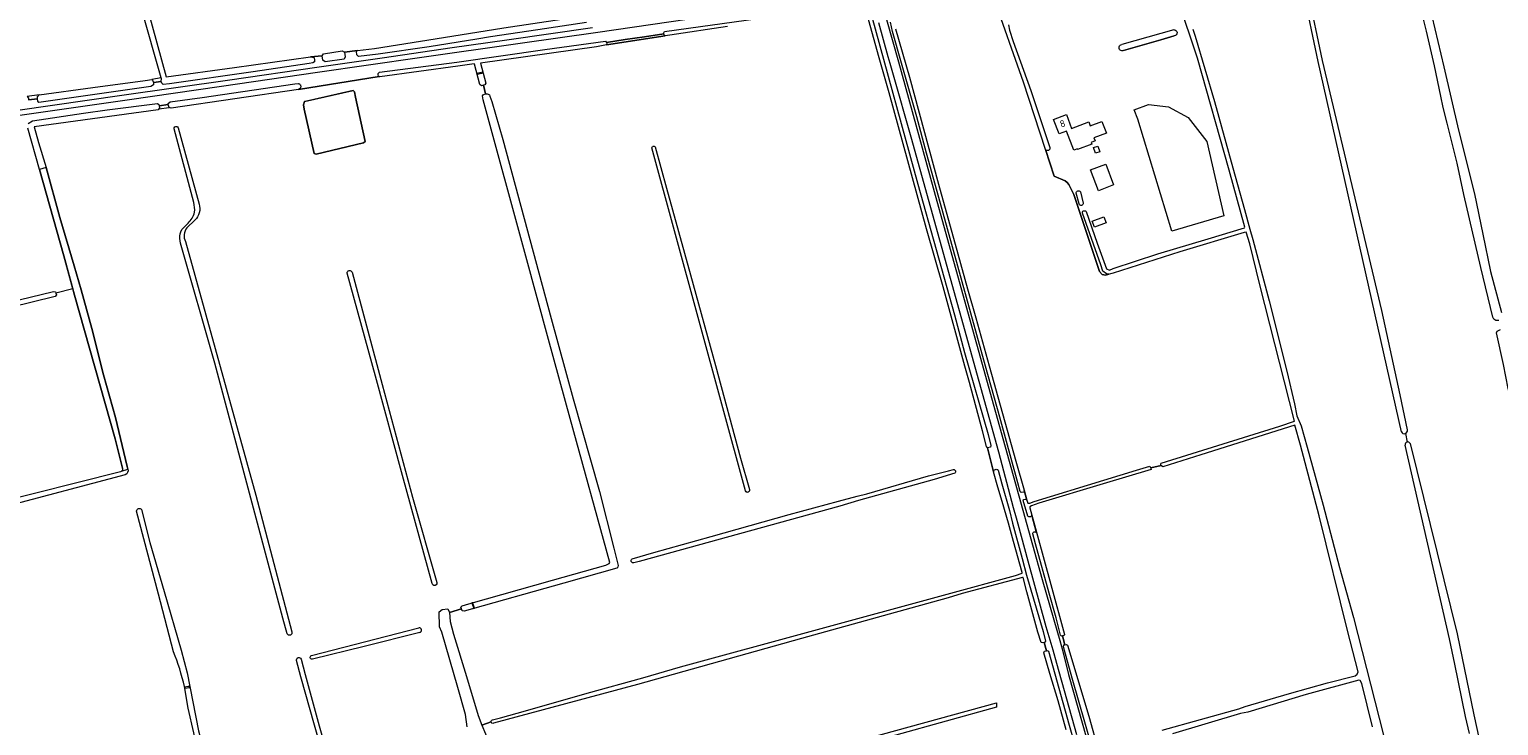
# Model space of a CAD drawing. Header units: metres. Extents: x 209813 to 223847, y 571801 to 587119.
# Tile 479 of 656: x 215632 to 216462, y 580041 to 580434. Entities that reach past the tile are written whole.
import ezdxf
from ezdxf.enums import TextEntityAlignment as Align

# ---------------------------------------------------------------- set-up
doc = ezdxf.new("R2010")
doc.units = ezdxf.units.M
for name, color, linetype, lineweight in [('B-RO-GK-BESCHOEIING-G', 8, 'GK-BESCHOEIING', 0), ('B-RO-GR-BOUWLAND-GV', 8, 'Continuous', 0), ('B-RO-GR-GRAS-GV', 8, 'Continuous', 0), ('B-RO-KW-KUNSTWERK_STUW-GV', 8, 'Continuous', 0), ('B-RO-OG-BEBOUWING-T18', 8, 'Continuous', 0), ('B-RO-OG-TERREIN_ERF-GV', 8, 'Continuous', 0), ('B-RO-OG-WATER_GREPPEL-GV', 8, 'Continuous', 0), ('B-RO-OG-WEG-GV', 8, 'Continuous', 0), ('B-RO-VH-ONVERHARD-GV', 8, 'Continuous', 0)]:
    doc.layers.add(name, color=color, linetype=linetype, lineweight=lineweight)
doc.styles.add('NLCS-ISO-M200-T18', font='txt', dxfattribs={"height": 0.36})
doc.linetypes.add('GK-BESCHOEIING', pattern='A,30,-5,[1,NLCS.shx,S=1,R=0,X=0,Y=0],-5', length=40)

msp = doc.modelspace()

# ---------------------------------------------------------------- linework, layer by layer
at = {"layer": 'B-RO-GK-BESCHOEIING-G', "flags": 128}
for points in [[(216265.336, 580186.388), (216265.066, 580186.781)], [(216265.409, 580186.182), (216265.336, 580186.388)], [(216271.186, 580187.813), (216271.314, 580187.482)]]:
    msp.add_lwpolyline(points, dxfattribs=at)
at = {"layer": 'B-RO-GR-BOUWLAND-GV', "flags": 128}
for points in [[(216464.674, 580552.818), (216448.945, 580545.591), (216412.135, 580527.047), (216410.841, 580526.912), (216409.923, 580528.074), (216405.406, 580525.871), (216403.727, 580525.286), (216404.249, 580524.844), (216405.523, 580523.269), (216411.64, 580498.352), (216413.569, 580489.41), (216417.234, 580471.599), (216420.452, 580457.918), (216422.448, 580448.692), (216430.932, 580412.941), (216439.256, 580377.122), (216448.214, 580341.112), (216452.981, 580318.375), (216457.312, 580297.297), (216463.447, 580274.137)], [(216461.894, 580269.674), (216461.471, 580269.587), (216460.186, 580269.543), (216459.158, 580270.315), (216458.487, 580271.577), (216451.728, 580299.571), (216442.218, 580340.765), (216438.328, 580358.475), (216432.857, 580380.978), (216430.589, 580389.889), (216429.182, 580396.224), (216425.694, 580413.408), (216421.1, 580433.013), (216413.812, 580462.46)], [(216121.119, 580434.377), (216129.004, 580407.035), (216145.424, 580346.626), (216156.422, 580307.32), (216161.86, 580287.537), (216166.508, 580271.125), (216174.136, 580244.03), (216189.205, 580190.214), (216193.906, 580173.794), (216195.238, 580168.159), (216195.912, 580166.379), (216196.992, 580166.494), (216199.532, 580167.393), (216238.919, 580179.472), (216257.348, 580185.152), (216264.792, 580187.306), (216265.066, 580186.781), (216265.336, 580186.388), (216271.186, 580187.813), (216271.072, 580188.106), (216270.961, 580188.741), (216271.158, 580188.984), (216338.316, 580209.977), (216346.497, 580212.828), (216327.032, 580289.778), (216321.328, 580312.809), (216319.163, 580319.42), (216318.114, 580319.319), (216281.807, 580308.464), (216244.036, 580296.279), (216239.812, 580295.274), (216237.907, 580295.671), (216236.319, 580297.338), (216221.794, 580340.835), (216219.136, 580346.37), (216218.169, 580347.524), (216216.954, 580348.459), (216210.734, 580351.089), (216205.852, 580366.193), (216193.503, 580404.249), (216176.261, 580452.98)], [(216406.961, 580206.802), (216359.828, 580415.865), (216351.463, 580456.364)], [(216354.132, 580454.965), (216362.115, 580416.464), (216395.613, 580275.221), (216406.039, 580227.67), (216410.263, 580207.822)], [(216026.304, 580435.676), (215993.729, 580430.755), (215991, 580430.438), (215957.933, 580425.252), (215952.231, 580424.205), (215886.74, 580414.89), (215889.76, 580403.607), (215889.189, 580402.728), (215888.368, 580402.477), (215889.481, 580397.578), (215890.575, 580397.679), (215891.104, 580397.414), (215891.739, 580397.097), (215892.057, 580396.356), (215893.062, 580393.34), (215899.253, 580371.803), (215926.611, 580270.784), (215939.047, 580225.435), (215953.864, 580173.047), (215962.013, 580141.085), (215964.413, 580131.257), (215964.348, 580130.579), (215964.29, 580130.418), (215964.128, 580130.116), (215964.026, 580129.979), (215963.711, 580129.674), (215933.754, 580121.314), (215877.414, 580105.397), (215876.339, 580105.631), (215875.977, 580106.717), (215869.21, 580104.741), (215869.637, 580099.582), (215871.523, 580092.401), (215878.778, 580068.626), (215885.345, 580046.536), (215887.561, 580041.129), (215892.716, 580042.989)], [(216117.562, 580398.173), (216111.921, 580417.893), (216105.889, 580439.64)], [(216289.012, 580434.19), (216290.354, 580430.095), (216301.323, 580393.307), (216311.711, 580355.774), (216318.375, 580332.325), (216321.266, 580321.097), (216322.995, 580315.284), (216332.171, 580280.738), (216342.176, 580241.058), (216346.556, 580222.533), (216347.783, 580215.77), (216350.303, 580210.093), (216353.771, 580197.998), (216362.716, 580165.275), (216372.027, 580130.163), (216379.802, 580101.941), (216396.728, 580035.439)], [(215893.562, 580044.154), (215898.063, 580045.286), (215912.218, 580049.123), (215946.949, 580059.235), (215978.496, 580067.776), (215999.63, 580073.968), (216150.253, 580115.068), (216188.964, 580125.669), (216192.616, 580126.889), (216192.776, 580127.216), (216187.781, 580144.799), (216184.992, 580155.076), (216181.416, 580167.484), (216178.928, 580175.402), (216176.499, 580184.14), (216173.143, 580197.722), (216172.545, 580198.548), (216170.277, 580207.347), (216162.909, 580234.535), (216160.248, 580243.796), (216148.015, 580288.711), (216138.663, 580321.321), (216117.562, 580398.173)], [(216036.371, 580173.353), (215983.532, 580367.17), (215983.692, 580367.538), (215983.868, 580367.791), (215984.024, 580367.925), (215984.3, 580368.061), (215984.603, 580368.111), (215984.908, 580368.068), (215985.187, 580367.937), (215985.429, 580367.73), (215991.725, 580344.398), (216005.351, 580295.318), (216019.374, 580244.253), (216033.661, 580191.866), (216038.68, 580174.16)], [(216514.292, 580028.897), (216510.003, 580044.691), (216505.224, 580065.486), (216500.253, 580087.712), (216498.259, 580096.771), (216489.074, 580136.035), (216484.209, 580156.033), (216480.798, 580172.071), (216472.205, 580211.547), (216467.287, 580231.301), (216464.641, 580244.697), (216460.54, 580262.616), (216461.081, 580263.506), (216462.862, 580264.613)], [(216409.166, 580205.79), (216410.246, 580200.991)], [(216411.833, 580200.076), (216438.388, 580092.724), (216447.917, 580046.952), (216453.839, 580019.483)], [(216445.375, 580036.47), (216443.146, 580046.052), (216437.105, 580075.544), (216434.072, 580089.872), (216409.017, 580199.282)]]:
    msp.add_lwpolyline(points, dxfattribs=at)
msp.add_lwpolyline([(216139.698, 580181.931), (216151.065, 580184.794), (216153.863, 580185.557), (216154.202, 580185.443), (216154.44, 580185.319), (216154.648, 580185.15), (216154.818, 580184.942), (216154.943, 580184.704), (216155.016, 580184.446), (216155.036, 580184.178), (216155.001, 580183.912), (216154.913, 580183.658), (216154.724, 580183.35), (216143.057, 580179.89), (216100.211, 580167.973), (216089.682, 580164.849), (215976.419, 580133.486), (215973.288, 580132.714), (215972.911, 580132.718), (215972.551, 580132.835), (215972.244, 580133.054), (215972.016, 580133.356), (215971.919, 580133.589), (215971.866, 580133.963), (215971.895, 580134.214), (215972.03, 580134.566), (215972.177, 580134.772), (215972.467, 580135.014), (215984.583, 580138.6), (216017.029, 580147.668), (216061.081, 580160.151), (216088.979, 580167.558), (216099.566, 580170.437), (216104.922, 580171.803)], close=True, dxfattribs=at)
at = {"layer": 'B-RO-GR-BOUWLAND-GV'}
for points in [[(216038.68, 580174.16, -1.0017789), (216036.371, 580173.353)], [(215892.716, 580042.989, -0.4086232), (215893.562, 580044.154)]]:
    msp.add_lwpolyline(points, format="xyb", dxfattribs=at)
for centre, radius, start, end in [((216408.579, 580207.42), 1.733, 200.907203, 12.422567), ((216410.464, 580199.535), 1.472, 21.551298, 189.076072)]:
    msp.add_arc(centre, radius, start, end, dxfattribs=at)
at = {"layer": 'B-RO-GR-GRAS-GV', "flags": 128}
for points in [[(215663.467, 580573.915), (215709.146, 580407.138), (215747.75, 580412.401), (215790.683, 580418.466), (215797.197, 580419.001), (215797.958, 580420.262), (215808.541, 580421.794), (215809.947, 580421.089), (215817.296, 580422.07), (215826.893, 580423.211), (215865.847, 580429.418), (215899.955, 580434.944), (215932.667, 580439.701), (215954.235, 580442.503)], [(215706.363, 580406.626), (215695.189, 580445.61), (215660.756, 580572.657)], [(215879.251, 580040.103), (215878.328, 580047.104), (215873.885, 580062.456), (215864.794, 580093.569), (215863.557, 580096.663), (215863.36, 580105.115), (215865.065, 580106.443), (215868.257, 580106.748), (215869.21, 580104.741), (215875.977, 580106.717), (215875.667, 580107.646), (215876.365, 580108.451), (215880.066, 580109.597), (215927.331, 580123.046), (215957.519, 580131.465), (215959.356, 580132.362), (215959.713, 580132.881), (215937.459, 580214.269), (215925.077, 580258.931), (215912.324, 580305.921), (215888.247, 580394.133), (215887.876, 580396.462), (215888.194, 580396.991), (215888.67, 580397.308), (215889.481, 580397.578), (215888.368, 580402.477), (215887.293, 580402.148), (215886.277, 580402.842), (215883.388, 580414.396), (215883.186, 580414.555), (215873.857, 580413.293), (215829.856, 580407.226), (215829.531, 580407.366), (215783.899, 580400.128)], [(215637.416, 580397.027), (215667.805, 580401.14), (215697.347, 580405.052), (215701.01, 580405.605)], [(215783.899, 580400.128), (215711.925, 580389.464), (215710.793, 580389.855)], [(215705.025, 580389.201), (215710.793, 580389.855), (215710.389, 580391.659), (215705.133, 580390.894), (215705.364, 580389.756)], [(215705.364, 580389.756), (215704.686, 580388.646), (215634.606, 580378.885), (215636.975, 580370.154), (215641.471, 580356.016), (215649.063, 580327.84), (215657.174, 580300.499), (215661.143, 580287.005), (215667.228, 580265.045), (215673.843, 580238.851), (215680.457, 580214.906), (215687.137, 580187.109), (215687.468, 580185.63)], [(215656.396, 580287.492), (215651.361, 580306.07), (215637.651, 580354.926), (215631.012, 580378.198)], [(215724.709, 580336.257), (215713.769, 580377.854)], [(215715.891, 580378.409), (215727.738, 580335.343)], [(215719.821, 580322.927), (215721.506, 580324.663)], [(215725.386, 580326.243), (215720.897, 580322.01)], [(215777.491, 580092.642), (215775.152, 580101.54), (215736.706, 580245.55), (215717.352, 580313.345)], [(215720.032, 580314.131), (215759.853, 580171.029), (215780.112, 580093.796)], [(215859.474, 580121.045), (215842.666, 580182.115), (215827.396, 580238.085), (215811.473, 580296.283)], [(215814.168, 580296.866), (215831.255, 580233.517), (215848.331, 580169.823), (215862.146, 580121.594)], [(215684.504, 580186.213), (215680.382, 580202.744), (215657.377, 580283.874), (215656.396, 580287.492), (215646.88, 580284.948), (215647.14, 580284.078), (215646.516, 580283.214), (215596.598, 580270.881), (215548.497, 580258.676), (215543.712, 580256.634), (215541.761, 580255.224), (215541.761, 580254.772), (215542.69, 580249.861), (215545.907, 580238.371), (215552.573, 580212.877), (215561.147, 580179.949), (215566.584, 580158.673), (215567.396, 580156.109), (215568.02, 580155.525), (215569.102, 580155.465), (215594.636, 580161.728), (215609.997, 580165.852), (215683.331, 580184.303)], [(215576.317, 580269.31), (215645.541, 580285.98), (215646.626, 580285.801), (215646.88, 580284.948)], [(216271.748, 580038.224), (216315.085, 580050.375), (216318.57, 580051.695), (216343.746, 580059), (216365.094, 580065.047), (216380.835, 580069.047), (216381.946, 580069.88), (216382.441, 580071.252), (216376.529, 580094.479), (216360.404, 580159.22), (216349.959, 580199.224), (216346.74, 580210.475), (216293.607, 580193.676), (216272.245, 580186.945), (216271.314, 580187.482), (216271.186, 580187.813), (216265.336, 580186.388), (216265.409, 580186.182), (216265.476, 580185.437), (216238.405, 580177.372), (216202.163, 580166.402), (216198.041, 580164.877), (216197.078, 580164.327), (216196.947, 580163.909), (216208.822, 580120.558), (216216.62, 580092.231), (216216.337, 580091.677), (216215.409, 580091.466), (216216.807, 580086.528), (216217.737, 580086.632), (216218.278, 580086.325), (216230.381, 580046.123), (216235.837, 580026.541)], [(215686.1, 580182.406), (215614.875, 580163.568)], [(215713.299, 580082.513), (215704.823, 580115.119), (215692.433, 580162.031)], [(215695.179, 580162.876), (215699.988, 580144.258), (215708.009, 580116.639), (215717.594, 580083.526)], [(216217.523, 580038.514), (216212.952, 580054.814), (216208.307, 580070.331), (216204.939, 580081.999), (216205.253, 580082.909), (216206.447, 580083.155), (216205.16, 580087.77), (216204.295, 580087.518), (216203.425, 580087.758), (216201.591, 580093.557), (216195.378, 580116.338), (216193.307, 580124.47), (216192.96, 580124.514), (216158.83, 580115.443), (216150.842, 580113.062), (216117.536, 580103.7), (216068.059, 580090.074), (215975.43, 580064.047), (215894.052, 580042.161)], [(215791.342, 580080.355), (215851.933, 580096.088)], [(215852.396, 580093.409), (215820.977, 580085.488), (215791.742, 580078.316)], [(215717.594, 580083.526), (215720.973, 580070.581), (215727.487, 580037.898), (215754.71, 579934.271), (215750.902, 579933.56), (215744.894, 579957.245), (215735.752, 579992.242), (215728.044, 580022.788), (215721.556, 580050.75), (215719.458, 580062.906)], [(215828.911, 579904.428), (215830.814, 579904.814), (215826.619, 579920.178), (215826.375, 579921.219), (215819.628, 579944.634), (215811.558, 579977.046), (215804.547, 580000.065), (215792.905, 580041.075), (215785.2, 580068.472), (215782.863, 580077.534)], [(215785.402, 580078.38), (215787.74, 580069.682), (215795.684, 580040.726), (215807.59, 579999.006), (215812.617, 579981.544), (215818.834, 579955.615), (215828.565, 579920.804), (215833.589, 579903.037), (215848.408, 579847.564)], [(216390.645, 580040.221), (216384.561, 580064.556), (216383.544, 580066.342), (216382.954, 580066.564), (216353.113, 580058.429), (216320.076, 580048.448), (216315.99, 580047.764), (216277.649, 580036.183)], [(215892.716, 580042.989), (215887.561, 580041.129), (215889.608, 580036.137), (215897.015, 580010.245), (215905.221, 579984.354), (215906.585, 579977.307), (215911.169, 579965.802), (215911.921, 579961.871), (215920.898, 579931.586), (215925.451, 579915.61)]]:
    msp.add_lwpolyline(points, dxfattribs=at)
for points in [[(215957.933, 580425.252), (215991, 580430.438), (215990.325, 580431.145), (215990.283, 580431.551), (215979.369, 580429.704), (215968.384, 580428.195), (215957.982, 580426.658), (215958.103, 580425.784)], [(215706.429, 580404.643), (215706.485, 580406.202), (215706.363, 580406.626), (215701.01, 580405.605), (215701.519, 580405.369), (215702.038, 580404.03)], [(215786.684, 580391.379), (215787.31, 580393.264), (215814.839, 580399.533), (215815.524, 580398.655), (215816.185, 580395.745), (215821.609, 580370.742), (215820.551, 580369.948), (215793.828, 580363.466), (215792.77, 580363.995), (215787.081, 580388.866)], [(215637.416, 580397.027), (215630.685, 580396.115), (215631.343, 580395.112), (215631.443, 580394.15), (215636.554, 580394.865), (215636.463, 580395.912)], [(216178.126, 580053.694), (216178.258, 580051.313), (216064.488, 580019.695), (215988.288, 579998.264), (215912.547, 579977.912), (215912.037, 579980.259), (215937.651, 579987.198), (215989.389, 580001.587), (216064.395, 580022.507)]]:
    msp.add_lwpolyline(points, close=True, dxfattribs=at)
at = {"layer": 'B-RO-GR-GRAS-GV'}
for points in [[(215713.769, 580377.854, -1.0357355), (215715.891, 580378.409)], [(215725.111, 580330.706, 0.1231623), (215724.709, 580336.257)], [(215727.738, 580335.343, -0.2870036), (215725.386, 580326.243)], [(215721.506, 580324.663, 0.1857668), (215725.111, 580330.706)], [(215717.352, 580313.345, -0.3142893), (215719.821, 580322.927)], [(215720.897, 580322.01, 0.2783657), (215720.032, 580314.131)], [(215811.473, 580296.283, -0.9345464), (215814.168, 580296.866)], [(215683.331, 580184.303, 0.0935582), (215683.853, 580184.5)], [(215684.55, 580186.018, 0.0302933), (215684.504, 580186.213)], [(215687.468, 580185.63, -0.3845192), (215686.1, 580182.406)], [(215692.433, 580162.031, -0.7027231), (215695.179, 580162.876)], [(215862.146, 580121.594, -1.0169709), (215859.474, 580121.045)], [(215780.112, 580093.796, -0.9570698), (215777.491, 580092.642)], [(215719.458, 580062.906, 0.0430322), (215713.299, 580082.513)], [(215782.863, 580077.534, -0.9969286), (215785.402, 580078.38)], [(215791.742, 580078.316, -0.9760254), (215791.342, 580080.355)], [(215894.052, 580042.161, -0.4642494), (215892.716, 580042.989)]]:
    msp.add_lwpolyline(points, format="xyb", dxfattribs=at)
msp.add_arc((215852.072, 580094.728), 1.358, 283.795136, 98.366236, dxfattribs=at)
at = {"layer": 'B-RO-KW-KUNSTWERK_STUW-GV', "flags": 128}
for points in [[(215887.451, 580409.312), (215888.213, 580409.475), (215888.106, 580409.881), (215884.698, 580409.155), (215884.801, 580408.744)], [(215882.576, 580109.483), (215882.32, 580110.238), (215881.799, 580110.09), (215882.879, 580106.942), (215883.388, 580107.085)], [(215721.637, 580062.963), (215719.671, 580062.565), (215719.798, 580061.937), (215722.283, 580062.441), (215722.156, 580063.069)]]:
    msp.add_lwpolyline(points, close=True, dxfattribs=at)
at = {"layer": 'B-RO-OG-TERREIN_ERF-GV', "flags": 128}
for points in [[(216228.787, 580331.185), (216235.121, 580313.297), (216240.416, 580298.856), (216241.942, 580298.103), (216244.039, 580298.926), (216269.246, 580307.254), (216297.676, 580315.804), (216318.368, 580321.929), (216318.483, 580322.313), (216309.644, 580354.409), (216291.8, 580417.733), (216280.775, 580450.262)], [(216185.065, 580436.491), (216185.624, 580433.488), (216187.697, 580427.142), (216197.641, 580399.549), (216199.494, 580393.896), (216208.36, 580367.271)], [(216278.591, 580430.27), (216271.087, 580428.179), (216249.916, 580421.984)], [(216205.852, 580366.193), (216210.734, 580351.089), (216216.954, 580348.459), (216218.169, 580347.524), (216219.136, 580346.37), (216221.794, 580340.835), (216236.319, 580297.338), (216237.907, 580295.671), (216239.812, 580295.274), (216241.626, 580295.686), (216240.293, 580296.007), (216238.336, 580297.469), (216237.066, 580300.96), (216226.725, 580330.13)], [(216224.904, 580335.259), (216224.834, 580335.456), (216223.195, 580341.499)], [(216225.61, 580342.303), (216227.128, 580335.867)]]:
    msp.add_lwpolyline(points, dxfattribs=at)
at = {"layer": 'B-RO-OG-TERREIN_ERF-GV'}
for points in [[(216278.312, 580433.784, -0.987207), (216278.591, 580430.27)], [(216249.916, 580421.984, -1.1335839), (216248.98, 580425.405)], [(216208.36, 580367.271, -0.8339583), (216205.852, 580366.193)], [(216223.195, 580341.499, -0.7766186), (216225.61, 580342.303)], [(216227.128, 580335.867, -0.8552191), (216224.904, 580335.259)], [(216226.725, 580330.13, -0.8210072), (216228.787, 580331.185)]]:
    msp.add_lwpolyline(points, format="xyb", dxfattribs=at)
at = {"layer": 'B-RO-OG-TERREIN_ERF-GV', "flags": 128}
for points in [[(216297.099, 580370.737), (216306.621, 580328.674), (216277.179, 580319.981), (216257.992, 580383.204), (216255.894, 580388.599), (216264.111, 580391.606), (216275.368, 580390.22), (216286.531, 580384.207)], [(216213.563, 580374.986), (216210.481, 580383.146), (216217.671, 580385.859), (216220.618, 580378.053), (216230.322, 580381.715), (216231.132, 580379.569), (216237.74, 580382.063), (216240.256, 580375.399), (216233.225, 580372.745), (216233.884, 580371.001), (216231.677, 580370.168), (216232.032, 580369.227), (216224.032, 580366.208), (216223.9, 580366.555), (216221.87, 580365.789), (216217.794, 580376.583)], [(216233.018, 580367.252), (216235.426, 580368.064), (216236.515, 580364.833), (216234.107, 580364.021)], [(216244.339, 580346.239), (216235.762, 580342.884), (216231.285, 580354.602), (216239.888, 580357.889)], [(216232.276, 580325.786), (216238.827, 580328.218), (216240.116, 580324.745), (216233.565, 580322.313)]]:
    msp.add_lwpolyline(points, close=True, dxfattribs=at)
at = {"layer": 'B-RO-OG-WATER_GREPPEL-GV', "flags": 128}
for points in [[(216278.312, 580433.784), (216248.98, 580425.405)], [(216249.916, 580421.984), (216271.087, 580428.179)], [(216271.087, 580428.179), (216278.591, 580430.27)], [(215683.853, 580184.5), (215687.468, 580185.63), (215687.137, 580187.109), (215680.457, 580214.906), (215673.843, 580238.851), (215667.228, 580265.045), (215661.143, 580287.005), (215657.174, 580300.499), (215649.063, 580327.84), (215641.471, 580356.016), (215637.651, 580354.926), (215651.361, 580306.07), (215657.377, 580283.874)], [(215657.377, 580283.874), (215680.382, 580202.744), (215684.504, 580186.213)]]:
    msp.add_lwpolyline(points, dxfattribs=at)
at = {"layer": 'B-RO-OG-WATER_GREPPEL-GV'}
msp.add_lwpolyline([(215684.55, 580186.018, -0.3052733), (215683.853, 580184.5)], format="xyb", dxfattribs=at)
at = {"layer": 'B-RO-OG-WEG-GV', "flags": 128}
for points in [[(216108.637, 580448.671), (216108.508, 580448.869), (216107.312, 580450.15), (216105.568, 580451.317), (216102.769, 580452.4), (216099.894, 580452.928), (216097.681, 580452.999), (216063.116, 580448.047), (216003.375, 580439.634), (215952.918, 580432.277), (215909.195, 580426.106), (215852.234, 580417.859), (215794.71, 580409.577), (215740.446, 580401.79), (215687.106, 580393.981), (215633.184, 580386.267), (215582.748, 580379.165), (215526.168, 580371.285), (215521.534, 580370.607)], [(216115.867, 580449.746), (216116.336, 580449.572), (216115.704, 580447.868), (216115.391, 580445.456), (216115.496, 580442.327), (216116.08, 580439.62), (216122.882, 580415.723), (216144.539, 580336.992), (216177.662, 580217.841), (216193.133, 580162.467), (216203.932, 580123.272), (216212.574, 580093.377), (216213.563, 580090.216), (216215.247, 580084.147), (216218.937, 580069.702), (216233.906, 580016.425)], [(216107.598, 580441.804), (216133.837, 580346.613), (216154.478, 580272.85), (216160.041, 580251.591), (216173.41, 580205.305), (216174.983, 580199.09), (216174.759, 580198.165), (216173.143, 580197.722), (216176.499, 580184.14), (216176.62, 580184.633), (216176.836, 580185.022), (216177.156, 580185.332), (216177.553, 580185.535), (216177.991, 580185.614), (216178.433, 580185.563), (216178.842, 580185.385), (216179.121, 580185.166), (216181.207, 580177.424), (216185.57, 580162.377), (216187.303, 580155.211), (216192.739, 580135.259), (216195.173, 580125.82), (216204.463, 580093.955), (216205.81, 580088.562), (216205.626, 580087.906), (216205.16, 580087.77), (216206.447, 580083.155), (216206.75, 580083.217), (216207.592, 580082.917), (216219.251, 580041.142), (216222.088, 580031.382)], [(215625.403, 580388.385), (215684.104, 580396.814), (215745.066, 580405.518), (215794.215, 580412.614), (215831.217, 580417.9), (215870.796, 580423.74), (215901.538, 580428.108), (215949.92, 580435.035)], [(215631.308, 580380.923), (215633.671, 580382.283), (215662.394, 580386.671), (215675.924, 580388.62), (215704.272, 580392.135), (215705.006, 580391.521), (215705.133, 580390.894), (215710.389, 580391.659), (215710.291, 580392.097), (215711.456, 580393.108), (215729.567, 580395.564), (215781.797, 580403.198), (215783.737, 580403.399), (215784.111, 580403.314), (215784.403, 580403.18), (215784.663, 580402.992), (215784.88, 580402.755), (215784.97, 580402.622), (215785.108, 580402.332), (215785.186, 580402.021), (215785.202, 580401.861), (215785.185, 580401.54), (215785.105, 580401.229), (215784.966, 580400.94), (215784.772, 580400.684), (215784.657, 580400.572), (215784.397, 580400.384), (215783.899, 580400.128), (215829.531, 580407.366), (215829.313, 580407.521), (215829.055, 580407.829), (215828.902, 580408.2), (215828.866, 580408.6), (215828.952, 580408.991), (215829.152, 580409.34), (215829.34, 580409.531), (215829.707, 580409.768), (215873.277, 580415.414), (215923.119, 580422.572), (215957.335, 580427.357), (215957.982, 580426.658), (215968.384, 580428.195), (215979.369, 580429.704), (215990.283, 580431.551), (215990.242, 580431.956), (215990.585, 580432.734), (216043.478, 580440.106)], [(215946.63, 580437.818), (215919.138, 580433.653), (215892.441, 580429.784), (215884.588, 580428.442), (215857.751, 580424.226), (215828.926, 580420.06), (215817.881, 580418.766), (215816.863, 580419.58), (215816.605, 580421.474), (215817.296, 580422.07), (215809.947, 580421.089), (215810.307, 580418.45), (215809.641, 580417.206), (215798.976, 580415.714), (215797.579, 580416.521), (215797.197, 580419.001), (215790.683, 580418.466), (215791.91, 580418.38), (215792.714, 580417.943), (215793.031, 580416.731), (215792.861, 580415.697), (215791.95, 580415.14), (215789.939, 580414.796), (215758.276, 580410.054), (215710.965, 580403.32), (215707.455, 580402.857), (215706.687, 580403.613), (215706.429, 580404.643), (215702.038, 580404.03), (215701.963, 580402.738), (215700.439, 580401.718), (215637.302, 580392.623), (215636.67, 580393.547), (215636.554, 580394.865), (215631.443, 580394.15)], [(216223.57, 580035.662), (216212.251, 580075.972), (216210.228, 580083.396), (216206.27, 580096.662), (216196.172, 580133.783), (216190.368, 580154.572), (216189.425, 580158.018), (216187.889, 580163.837), (216179.561, 580195.166), (216129.965, 580373.113), (216119.987, 580408.219), (216118.086, 580414.751), (216117.024, 580418.576), (216111.757, 580437.676)], [(216232.331, 580027.691), (216228.412, 580041.432), (216220.873, 580067.625), (216216.603, 580083.175), (216216.061, 580085.677), (216216.323, 580086.474), (216216.807, 580086.528), (216215.409, 580091.466), (216214.852, 580091.341), (216214.298, 580091.926), (216211.825, 580101.697), (216208.01, 580115.644), (216200.184, 580143.557), (216198.677, 580149.072), (216198.698, 580149.319), (216198.752, 580149.546), (216198.917, 580149.854), (216199.165, 580150.099), (216199.476, 580150.259), (216199.82, 580150.318), (216200.053, 580150.299), (216200.277, 580150.233), (216200.576, 580150.054), (216200.816, 580149.784), (216198.09, 580159.736), (216198.056, 580159.559), (216197.977, 580159.336), (216197.781, 580159.043), (216197.507, 580158.82), (216197.18, 580158.687), (216196.829, 580158.656), (216196.484, 580158.729), (216196.175, 580158.901), (216195.924, 580159.146), (216193.332, 580167.895), (216193.431, 580168.329), (216193.511, 580168.578), (216194.647, 580168.79), (216195.13, 580168.461), (216195.238, 580168.159), (216193.906, 580173.794), (216193.577, 580172.724), (216192.214, 580172.404), (216191.654, 580173.053), (216190.215, 580177.929), (216180.138, 580215.01), (216171.989, 580243.807), (216145.661, 580339.056), (216138.691, 580364.18), (216133.121, 580384.609), (216124.556, 580414.942), (216119.375, 580432.782), (216118.274, 580438.153)]]:
    msp.add_lwpolyline(points, dxfattribs=at)
at = {"layer": 'B-RO-VH-ONVERHARD-GV', "flags": 128}
msp.add_lwpolyline([(215788.403, 580393.513), (215787.31, 580393.264), (215786.684, 580391.379), (215787.081, 580388.866), (215792.77, 580363.995), (215793.828, 580363.466), (215820.551, 580369.948), (215821.609, 580370.742), (215816.185, 580395.745), (215815.524, 580398.655), (215814.839, 580399.533)], close=True, dxfattribs=at)

# ---------------------------------------------------------------- texts
at = {"layer": 'B-RO-OG-BEBOUWING-T18', "style": 'NLCS-ISO-M200-T18'}
msp.add_text('8', height=4, rotation=20.7, dxfattribs=at).set_placement((216215.488, 580380.76), align=Align.MIDDLE)

doc.saveas('drawing.dxf')
